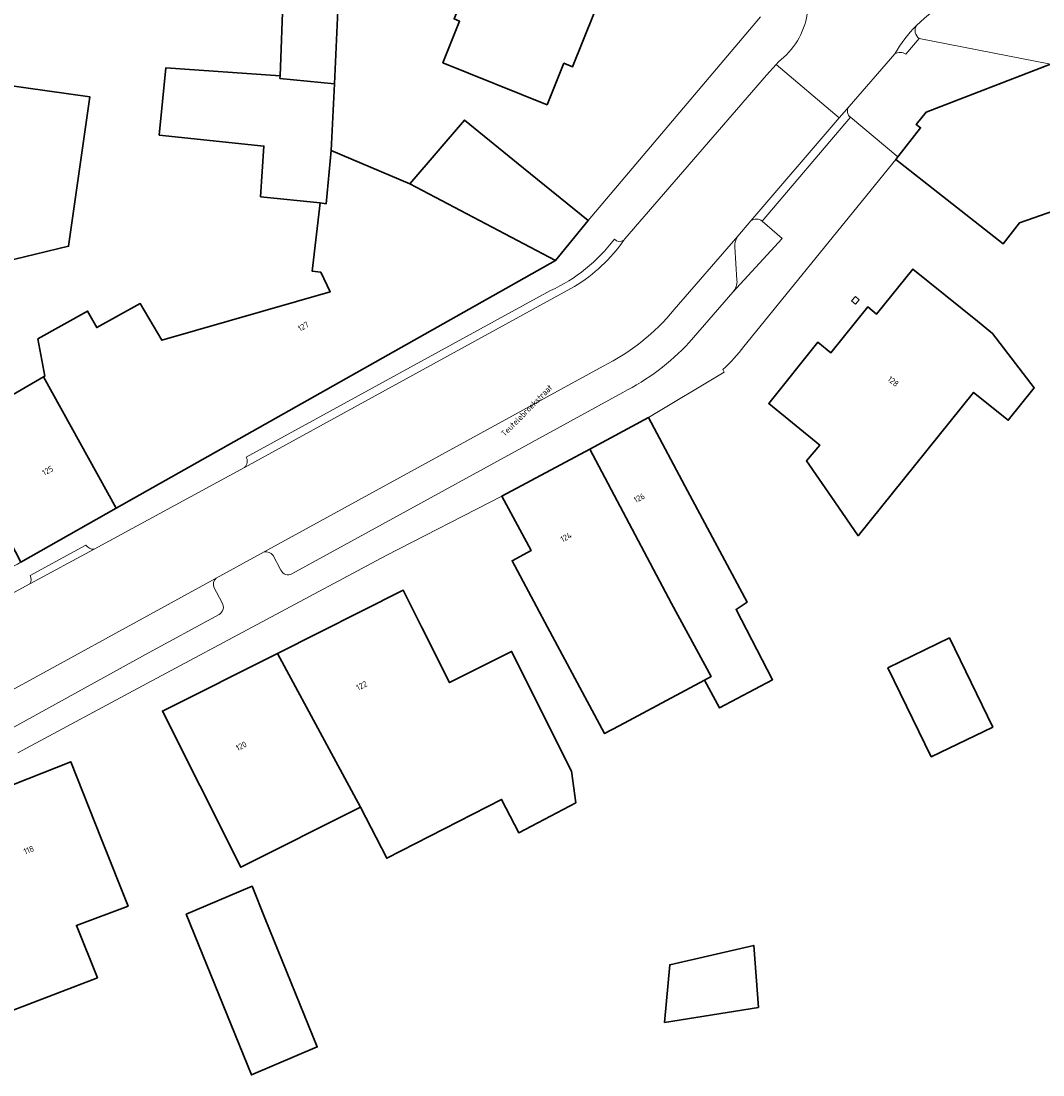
# Model space of a CAD drawing. Header units: metres. Extents: x 197700 to 204338, y 317132 to 325229.
# Tile 834 of 1056: x 202406 to 202467, y 320681 to 320744. Entities that reach past the tile are written whole.
import ezdxf
from ezdxf.enums import TextEntityAlignment as Align

# ---------------------------------------------------------------- set-up
doc = ezdxf.new("R2010")
doc.units = ezdxf.units.M
for name, color, linetype, lineweight in [('B-WE-GR-BEPLANTING_CULTUUR_HEESTERS-GV', 90, 'Continuous', 18), ('B-WE-IE-TERREINAFSCHEIDING_KUNSTMATIG_MUUR-G', 90, 'IE-TERREINAFSCHEIDING-KUNSTMATIG-DICHT', 18), ('B-WE-OG-BEBOUWING-GV', 7, 'Continuous', 35), ('B-WE-OG-BEBOUWING-T18', 10, 'Continuous', 18), ('B-WE-OG-TERREIN_ERF-GV', 7, 'Continuous', 18), ('B-WE-OG-TOPOGRAFIE-T18', 10, 'Continuous', 18), ('B-WE-VH-VERHARDING_BETONSTRAATSTEEN-GV', 252, 'Continuous', 18), ('B-WE-VH-VERHARDING_STRAATBAKSTEEN-GV', 252, 'Continuous', 18)]:
    doc.layers.add(name, color=color, linetype=linetype, lineweight=lineweight)
doc.styles.add('NLCS-ISO-M200-T18', font='NLCS-ISO.ttf', dxfattribs={"height": 0.36})
doc.linetypes.add('IE-TERREINAFSCHEIDING-KUNSTMATIG-DICHT', pattern='A,8,-1,[82,NLCS.SHX,S=0.75,R=90,X=0,Y=0],-1', length=10)

msp = doc.modelspace()

# ---------------------------------------------------------------- linework, layer by layer
at = {"layer": 'B-WE-GR-BEPLANTING_CULTUUR_HEESTERS-GV'}
for points in [[(202450.117, 320732.175, 0.342387), (202449.442, 320732.198)], [(202448.654, 320731.279, 0.157198), (202448.48, 320730.64)], [(202448.608, 320728.631, -0.206278), (202448.361, 320727.902)]]:
    msp.add_lwpolyline(points, format="xyb", dxfattribs=at)
for points in [[(202448.361, 320727.902), (202451.316, 320731.125), (202450.117, 320732.175)], [(202449.442, 320732.198), (202448.654, 320731.279)], [(202448.48, 320730.64), (202448.608, 320728.631)]]:
    msp.add_lwpolyline(points, dxfattribs=at)
at = {"layer": 'B-WE-IE-TERREINAFSCHEIDING_KUNSTMATIG_MUUR-G'}
msp.add_lwpolyline([(202455.725, 320727.641), (202455.499, 320727.388), (202455.731, 320727.19), (202455.957, 320727.443)], close=True, dxfattribs=at)
at = {"layer": 'B-WE-OG-BEBOUWING-GV'}
for points in [[(202424.408, 320740.426), (202424.702, 320746.625), (202422.859, 320746.556), (202422.871, 320749.789), (202423.528, 320749.851), (202423.491, 320750.841), (202423.305, 320755.837), (202413.241, 320755.464), (202413.492, 320747.74), (202413.671, 320745.579), (202421.317, 320745.824), (202421.146, 320740.907), (202421.129, 320740.751)], [(202438.201, 320741.669), (202438.722, 320741.459), (202441.915, 320749.379), (202434.789, 320752.252), (202431.596, 320744.331), (202431.932, 320744.195), (202430.925, 320741.695), (202437.193, 320739.169)], [(202395.78, 320728.665), (202399.625, 320728.215), (202400.592, 320728.402), (202400.533, 320728.77), (202405.771, 320730.029), (202408.429, 320730.668), (202409.696, 320739.652), (202405.862, 320740.193), (202402.517, 320740.665), (202397.572, 320741.363)], [(202423.554, 320733.268), (202423.906, 320733.224), (202424.218, 320736.43), (202424.408, 320740.426), (202421.129, 320740.751), (202421.146, 320740.907), (202414.266, 320741.381), (202413.877, 320737.347), (202420.166, 320736.693), (202419.966, 320733.64)], [(202458.15, 320735.876), (202462.087, 320732.794), (202464.608, 320730.821), (202465.598, 320732.072), (202467.707, 320732.807), (202472.434, 320732.158), (202472.251, 320731.232), (202470.407, 320730.35), (202468.794, 320721.178), (202475.47, 320719.961), (202476.141, 320722.93), (202472.906, 320723.663), (202473.858, 320728.958), (202474.373, 320732.004), (202475.732, 320740.003), (202468.273, 320741.167), (202468.325, 320741.493), (202467.453, 320741.612), (202459.974, 320738.735), (202459.385, 320737.985), (202459.645, 320737.786), (202458.282, 320736.044)], [(202439.659, 320732.215), (202435.779, 320735.368), (202432.233, 320738.25), (202428.938, 320734.417), (202437.705, 320729.812)], [(202424.218, 320736.43), (202423.906, 320733.224), (202423.554, 320733.268), (202423.068, 320729.174), (202423.59, 320729.121), (202424.151, 320727.923), (202414.033, 320725.02), (202412.735, 320727.219), (202410.12, 320725.782), (202409.567, 320726.773), (202406.584, 320725.096), (202407.005, 320722.867), (202406.914, 320722.815), (202411.293, 320714.919), (202437.705, 320729.812), (202428.938, 320734.417)], [(202455.884, 320713.27), (202462.834, 320721.887), (202464.915, 320720.21), (202466.482, 320722.153), (202463.974, 320725.427), (202463.07, 320726.157), (202459.181, 320729.3), (202456.996, 320726.596), (202456.466, 320727.022), (202454.25, 320724.27), (202453.47, 320724.897), (202450.519, 320721.226), (202453.588, 320718.716), (202452.792, 320717.781), (202454.488, 320715.307)], [(202411.293, 320714.919), (202406.914, 320722.815), (202401.419, 320719.642), (202405.562, 320711.687)], [(202446.665, 320704.601), (202447.567, 320702.924), (202450.744, 320704.615), (202448.559, 320708.843), (202449.22, 320709.274), (202445.641, 320715.962), (202443.282, 320720.37), (202439.753, 320718.482), (202444.663, 320709.203), (202447.061, 320704.813)], [(202439.753, 320718.482), (202434.476, 320715.658), (202436.231, 320712.378), (202435.085, 320711.764), (202437.218, 320707.779), (202440.644, 320701.378), (202441.535, 320701.855), (202446.665, 320704.601), (202447.061, 320704.813), (202444.663, 320709.203)], [(202438.664, 320699.123), (202435.054, 320706.32), (202431.326, 320704.451), (202429.645, 320707.804), (202428.547, 320709.993), (202420.98, 320706.197), (202425.979, 320696.967), (202427.553, 320693.893), (202434.457, 320697.427), (202435.484, 320695.421), (202438.928, 320697.23)], [(202460.285, 320699.975), (202463.985, 320701.775), (202461.379, 320707.128), (202457.68, 320705.327)], [(202420.98, 320706.197), (202414.071, 320702.732), (202416.313, 320698.263), (202418.777, 320693.352), (202425.979, 320696.967)], [(202410.392, 320695.067), (202408.559, 320699.691), (202402.506, 320697.291), (202403.993, 320693.491), (202401.686, 320692.564), (202402.448, 320690.499), (202405.097, 320684.768), (202410.156, 320686.71), (202408.895, 320689.849), (202411.999, 320691.013)], [(202419.314, 320692.144), (202415.497, 320690.525), (202419.414, 320680.869), (202423.37, 320682.548), (202420.25, 320690.241), (202419.454, 320692.203)], [(202449.9, 320684.926), (202449.618, 320688.656), (202444.571, 320687.494), (202444.255, 320684.023)]]:
    msp.add_lwpolyline(points, close=True, dxfattribs=at)
at = {"layer": 'B-WE-OG-TERREIN_ERF-GV'}
for points in [[(202448.776, 320746.629), (202441.915, 320749.379), (202438.722, 320741.459), (202438.201, 320741.669), (202437.193, 320739.169), (202430.925, 320741.695), (202431.932, 320744.195), (202431.596, 320744.331), (202434.789, 320752.252), (202425.482, 320755.835), (202423.305, 320755.837), (202423.491, 320750.841), (202423.528, 320749.851)], [(202423.528, 320749.851), (202422.871, 320749.789), (202422.859, 320746.556), (202424.702, 320746.625), (202424.408, 320740.426), (202424.218, 320736.43), (202428.938, 320734.417), (202432.233, 320738.25), (202435.779, 320735.368), (202439.659, 320732.215), (202450.026, 320744.464)], [(202401.419, 320719.642), (202406.914, 320722.815), (202407.005, 320722.867), (202406.584, 320725.096), (202409.567, 320726.773), (202410.12, 320725.782), (202412.735, 320727.219), (202414.033, 320725.02), (202424.151, 320727.923), (202423.59, 320729.121), (202423.068, 320729.174), (202423.554, 320733.268), (202419.966, 320733.64), (202420.166, 320736.693), (202413.877, 320737.347), (202414.266, 320741.381), (202421.146, 320740.907), (202421.317, 320745.824), (202413.671, 320745.579), (202413.492, 320747.74), (202407.358, 320747.433), (202406.725, 320747.405), (202403.567, 320747.288)], [(202402.517, 320740.665), (202405.862, 320740.193), (202409.696, 320739.652), (202408.429, 320730.668), (202405.771, 320730.029), (202400.533, 320728.77)], [(202494.109, 320728.81), (202493.588, 320725.804), (202493.344, 320725.849), (202487.541, 320726.919), (202487.378, 320725.986), (202486.896, 320723.23), (202482.296, 320723.96), (202482.209, 320723.291), (202477.749, 320724.021), (202478.441, 320728.201), (202473.858, 320728.958), (202472.906, 320723.663), (202476.141, 320722.93), (202475.47, 320719.961), (202468.794, 320721.178), (202470.407, 320730.35), (202472.251, 320731.232), (202472.434, 320732.158), (202467.707, 320732.807), (202465.598, 320732.072), (202464.608, 320730.821), (202462.087, 320732.794), (202458.15, 320735.876), (202449.025, 320724.645)], [(202447.767, 320723.267), (202447.829, 320723.105), (202443.282, 320720.37), (202445.641, 320715.962), (202449.22, 320709.274), (202448.559, 320708.843), (202450.744, 320704.615), (202447.567, 320702.924), (202446.665, 320704.601), (202441.535, 320701.855), (202440.644, 320701.378), (202437.218, 320707.779), (202435.085, 320711.764), (202436.231, 320712.378), (202434.476, 320715.658), (202427.517, 320712.092), (202413.137, 320704.383), (202405.384, 320700.219)]]:
    msp.add_lwpolyline(points, dxfattribs=at)
for points in [[(202455.884, 320713.27), (202454.488, 320715.307), (202452.792, 320717.781), (202453.588, 320718.716), (202450.519, 320721.226), (202453.47, 320724.897), (202454.25, 320724.27), (202456.466, 320727.022), (202456.996, 320726.596), (202459.181, 320729.3), (202463.07, 320726.157), (202463.974, 320725.427), (202466.482, 320722.153), (202464.915, 320720.21), (202462.834, 320721.887)], [(202416.313, 320698.263), (202414.071, 320702.732), (202420.98, 320706.197), (202428.547, 320709.993), (202429.645, 320707.804), (202431.326, 320704.451), (202435.054, 320706.32), (202438.664, 320699.123), (202438.928, 320697.23), (202435.484, 320695.421), (202434.457, 320697.427), (202427.553, 320693.893), (202425.979, 320696.967), (202418.777, 320693.352)], [(202460.285, 320699.975), (202457.68, 320705.327), (202461.379, 320707.128), (202463.985, 320701.775)], [(202403.985, 320684.103), (202399.345, 320682.241), (202396.911, 320688.308), (202402.448, 320690.499), (202401.686, 320692.564), (202403.993, 320693.491), (202402.506, 320697.291), (202408.559, 320699.691), (202410.392, 320695.067), (202411.999, 320691.013), (202408.895, 320689.849), (202410.156, 320686.71), (202405.097, 320684.768)], [(202420.25, 320690.241), (202423.37, 320682.548), (202419.414, 320680.869), (202415.497, 320690.525), (202419.314, 320692.144), (202419.454, 320692.203)], [(202449.9, 320684.926), (202444.255, 320684.023), (202444.571, 320687.494), (202449.618, 320688.656)]]:
    msp.add_lwpolyline(points, close=True, dxfattribs=at)
msp.add_lwpolyline([(202449.025, 320724.645, -0.047013), (202447.767, 320723.267)], format="xyb", dxfattribs=at)
at = {"layer": 'B-WE-VH-VERHARDING_BETONSTRAATSTEEN-GV'}
for points in [[(202459.397, 320743.937, -0.168254), (202463.938, 320746.13)], [(202452.834, 320744.615, -0.187637), (202451.103, 320741.747)], [(202458.102, 320742.225, -0.070067), (202459.397, 320743.937)], [(202455.429, 320738.417, -0.426751), (202455.343, 320739.072)], [(202449.442, 320732.198, -0.342387), (202450.117, 320732.175)], [(202441.237, 320731.093, -0.124155), (202437.392, 320728.004)], [(202441.811, 320731.035, -0.102065), (202438.848, 320728.247)], [(202438.848, 320728.247, 0.102065), (202441.811, 320731.035)], [(202441.811, 320731.035, -0.354952), (202441.237, 320731.093)], [(202440.563, 320723.462, 0.105413), (202444.835, 320726.864)], [(202419.095, 320718.002, -0.345762), (202418.997, 320717.367)], [(202409.959, 320712.473, -0.30903), (202409.468, 320712.711)], [(202406.12, 320710.873, -0.252398), (202406.105, 320710.386)]]:
    msp.add_lwpolyline(points, format="xyb", dxfattribs=at)
for points in [[(202454.756, 320738.395), (202455.343, 320739.072), (202458.102, 320742.225)], [(202444.835, 320726.864), (202448.654, 320731.279), (202449.442, 320732.198), (202454.756, 320738.395), (202450.968, 320741.598), (202450.38, 320740.951), (202441.862, 320731.108), (202441.811, 320731.035)], [(202451.103, 320741.747), (202450.968, 320741.598), (202454.756, 320738.395)], [(202455.343, 320739.072), (202454.756, 320738.395), (202449.442, 320732.198)], [(202450.117, 320732.175), (202455.429, 320738.417)], [(202438.848, 320728.247), (202418.997, 320717.367)], [(202418.997, 320717.367), (202438.848, 320728.247)], [(202437.392, 320728.004), (202419.095, 320718.002)], [(202402.51, 320702.619), (202417.301, 320710.719), (202420.193, 320712.303), (202440.563, 320723.462)], [(202418.997, 320717.367), (202409.959, 320712.473), (202406.105, 320710.386), (202399.883, 320707.017)], [(202409.468, 320712.711), (202406.12, 320710.873)], [(202406.105, 320710.386), (202409.959, 320712.473)]]:
    msp.add_lwpolyline(points, dxfattribs=at)
at = {"layer": 'B-WE-VH-VERHARDING_STRAATBAKSTEEN-GV'}
for points in [[(202463.938, 320746.13, 0.168254), (202459.397, 320743.937)], [(202451.103, 320741.747, 0.187637), (202452.834, 320744.615)], [(202459.397, 320743.937, 0.070067), (202458.102, 320742.225)], [(202459.397, 320743.937, 0.383967), (202459.566, 320743.145)], [(202459.566, 320743.145, -0.383967), (202459.397, 320743.937)], [(202458.763, 320742.206, 0.309939), (202458.102, 320742.225)], [(202458.102, 320742.225, -0.309939), (202458.763, 320742.206)], [(202455.343, 320739.072, 0.426751), (202455.429, 320738.417)], [(202437.392, 320728.004, 0.124155), (202441.237, 320731.093)], [(202441.237, 320731.093, 0.354952), (202441.811, 320731.035)], [(202448.48, 320730.64, -0.157198), (202448.654, 320731.279)], [(202448.361, 320727.902, 0.206278), (202448.608, 320728.631)], [(202444.835, 320726.864, -0.105413), (202440.563, 320723.462)], [(202445.735, 320724.88, -0.086238), (202441.755, 320721.884)], [(202441.755, 320721.884, 0.086238), (202445.735, 320724.88)], [(202447.767, 320723.267, 0.047013), (202449.025, 320724.645)], [(202418.997, 320717.367, 0.345762), (202419.095, 320718.002)], [(202409.468, 320712.711, 0.30903), (202409.959, 320712.473)], [(202420.717, 320712.091, 0.281854), (202420.193, 320712.303)], [(202420.193, 320712.303, -0.281854), (202420.717, 320712.091)], [(202406.105, 320710.386, 0.252398), (202406.12, 320710.873)], [(202417.301, 320710.719, 0.310234), (202417.161, 320710.177)], [(202417.161, 320710.177, -0.310234), (202417.301, 320710.719)], [(202421.855, 320710.983, -0.420662), (202421.184, 320711.2)], [(202421.184, 320711.2, 0.420662), (202421.855, 320710.983)], [(202417.656, 320709.236, -0.443073), (202417.471, 320708.547)], [(202417.471, 320708.547, 0.443073), (202417.656, 320709.236)]]:
    msp.add_lwpolyline(points, format="xyb", dxfattribs=at)
for points in [[(202450.026, 320744.464), (202439.659, 320732.215), (202437.705, 320729.812)], [(202455.429, 320738.417), (202458.282, 320736.044), (202459.645, 320737.786), (202459.385, 320737.985), (202459.974, 320738.735), (202467.453, 320741.612), (202459.566, 320743.145), (202458.763, 320742.206)], [(202458.763, 320742.206), (202459.566, 320743.145)], [(202459.566, 320743.145), (202467.453, 320741.612), (202468.325, 320741.493), (202468.273, 320741.167), (202475.732, 320740.003), (202482.245, 320738.987), (202488.474, 320738.002), (202495.194, 320736.906)], [(202458.102, 320742.225), (202455.343, 320739.072)], [(202441.811, 320731.035), (202441.862, 320731.108), (202450.38, 320740.951), (202450.968, 320741.598), (202451.103, 320741.747)], [(202449.025, 320724.645), (202458.15, 320735.876), (202458.282, 320736.044), (202455.429, 320738.417), (202450.117, 320732.175), (202451.316, 320731.125), (202448.361, 320727.902), (202445.735, 320724.88)], [(202448.654, 320731.279), (202444.835, 320726.864)], [(202448.608, 320728.631), (202448.48, 320730.64)], [(202437.705, 320729.812), (202411.293, 320714.919), (202405.562, 320711.687), (202405.351, 320711.568), (202399.144, 320708.336), (202397.973, 320707.334), (202399.284, 320707.335)], [(202419.095, 320718.002), (202437.392, 320728.004)], [(202445.735, 320724.88), (202448.361, 320727.902)], [(202440.563, 320723.462), (202420.193, 320712.303)], [(202434.476, 320715.658), (202439.753, 320718.482), (202443.282, 320720.37), (202447.829, 320723.105), (202447.767, 320723.267)], [(202441.755, 320721.884), (202421.855, 320710.983)], [(202421.855, 320710.983), (202441.755, 320721.884)], [(202409.959, 320712.473), (202418.997, 320717.367)], [(202405.384, 320700.219), (202413.137, 320704.383), (202427.517, 320712.092), (202434.476, 320715.658)], [(202406.12, 320710.873), (202409.468, 320712.711)], [(202420.193, 320712.303), (202417.301, 320710.719)], [(202421.184, 320711.2), (202420.717, 320712.091)], [(202420.717, 320712.091), (202421.184, 320711.2)], [(202417.301, 320710.719), (202402.51, 320702.619)], [(202399.883, 320707.017), (202406.105, 320710.386)], [(202417.161, 320710.177), (202417.656, 320709.236)], [(202417.656, 320709.236), (202417.161, 320710.177)], [(202417.471, 320708.547), (202413.055, 320706.125), (202404.725, 320701.549)], [(202404.725, 320701.549), (202413.055, 320706.125), (202417.471, 320708.547)]]:
    msp.add_lwpolyline(points, dxfattribs=at)

# ---------------------------------------------------------------- texts
at = {"layer": 'B-WE-OG-BEBOUWING-T18', "style": 'NLCS-ISO-M200-T18'}
for s, rotation, p in [('127', 29.4, (202422.534, 320725.85)), ('128', 321.2, (202457.997, 320722.546)), ('125', 29.4, (202407.169, 320717.185)), ('126', 28.1, (202442.734, 320715.54)), ('124', 28.1, (202438.332, 320713.185)), ('122', 26.6, (202426.042, 320704.261)), ('120', 26.6, (202418.804, 320700.631)), ('118', 21.6, (202406.033, 320694.387))]:
    msp.add_text(s, height=0.36, rotation=rotation, dxfattribs=at).set_placement(p, align=Align.MIDDLE)
at = {"layer": 'B-WE-OG-TOPOGRAFIE-T18', "style": 'NLCS-ISO-M200-T18'}
msp.add_text('Teutelebroekstraat', height=0.36, rotation=45.3, dxfattribs=at).set_placement((202435.965, 320720.801), align=Align.MIDDLE)

doc.saveas('drawing.dxf')
